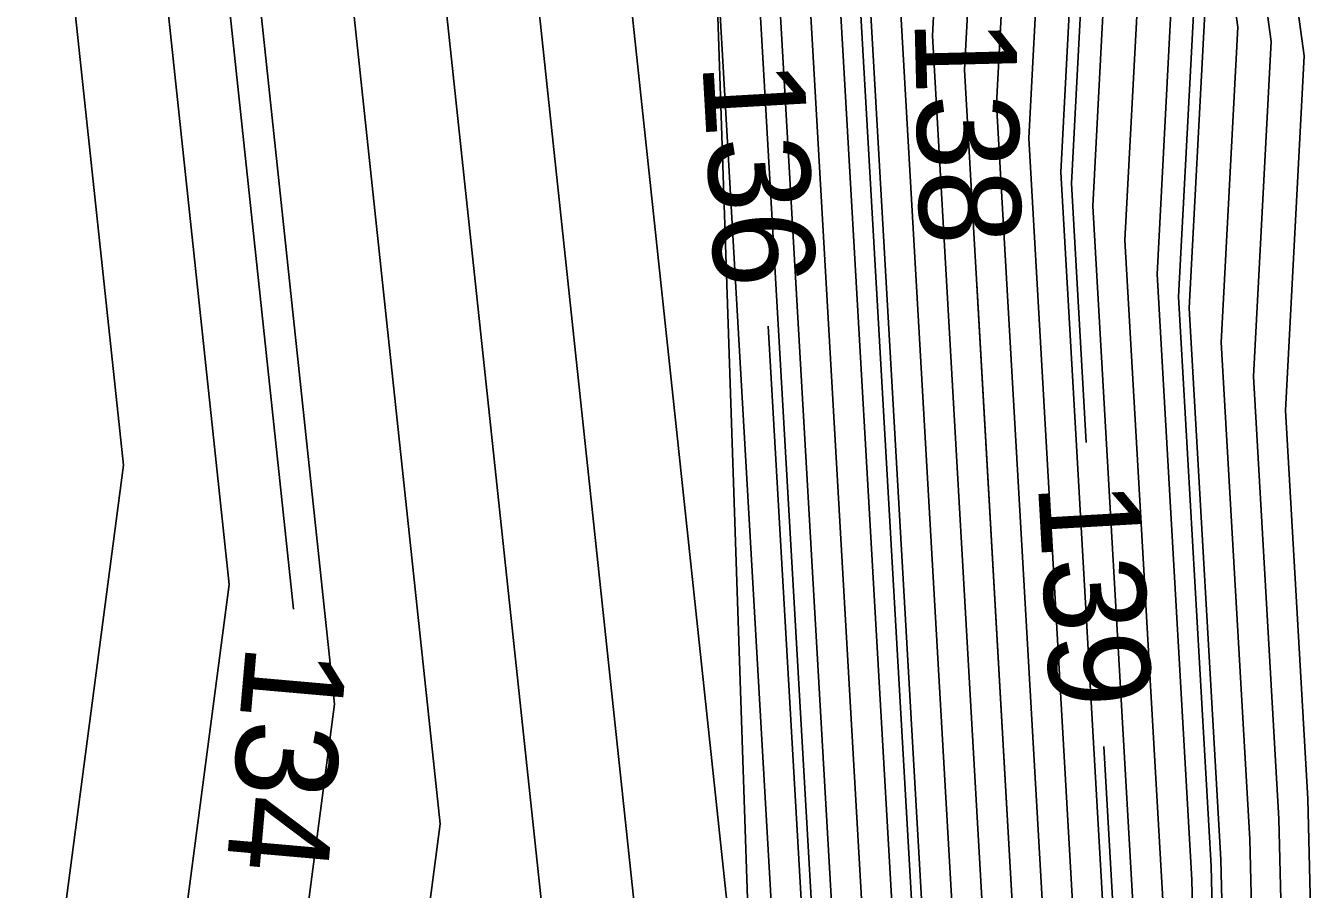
# Model space of a CAD drawing. Extents: x 2354170 to 2357230, y 866100 to 868290.
# Drawn here: x 2355290.64 to 2355316.04, y 867215.38 to 867232.39 of the extents above; entities that cross this region are included whole.
import ezdxf

# ---------------------------------------------------------------- set-up
doc = ezdxf.new("R2010")
doc.units = 0
for name, color, linetype in [('Default', 7, 'Continuous'), ('DTM Contours Major', 7, 'Continuous'), ('DTM Contours Minor', 7, 'Continuous'), ('DTM Contours Minor Text', 7, 'Continuous'), ('PH Exist DTM Breakline', 7, 'Continuous')]:
    doc.layers.add(name, color=color, linetype=linetype)

msp = doc.modelspace()

# ---------------------------------------------------------------- linework, layer by layer
at = {"layer": 'Default'}
for points in [[(2355301.364, 867294.501), (2355303.473, 867267.767), (2355303.536, 867267.365), (2355303.528, 867266.921), (2355303.573, 867266.432), (2355305.202, 867238.149), (2355305.248, 867237.469), (2355305.272, 867237.054), (2355305.377, 867236.288), (2355305.337, 867235.543), (2355306.758, 867210.787), (2355306.786, 867209.642), (2355306.873, 867208.422), (2355307.046, 867206.972), (2355307.948, 867181.04), (2355307.964, 867179.665), (2355307.994, 867178.808), (2355307.898, 867177.479), (2355307.989, 867176.039), (2355308.831, 867150.512), (2355308.584, 867148.826), (2355308.773, 867147.228), (2355309.145, 867135.572)], [(2355301.994, 867294.01), (2355304.031, 867268.182), (2355304.145, 867267.464), (2355304.13, 867266.668), (2355304.211, 867265.793), (2355305.777, 867238.611), (2355305.847, 867237.572), (2355305.87, 867237.174), (2355306.03, 867236.007), (2355305.97, 867234.872), (2355307.329, 867211.186), (2355307.367, 867209.658), (2355307.482, 867208.031), (2355307.713, 867206.097), (2355308.569, 867181.503), (2355308.59, 867179.683), (2355308.618, 867178.871), (2355308.492, 867177.112), (2355308.611, 867175.207), (2355309.409, 867151.006), (2355309.099, 867148.879), (2355309.336, 867146.865), (2355309.689, 867135.796)], [(2355302.625, 867293.519), (2355304.59, 867268.596), (2355304.754, 867267.562), (2355304.732, 867266.415), (2355304.849, 867265.154), (2355306.352, 867239.072), (2355306.446, 867237.676), (2355306.468, 867237.295), (2355306.682, 867235.727), (2355306.602, 867234.201), (2355307.9, 867211.584), (2355307.947, 867209.675), (2355308.091, 867207.64), (2355308.38, 867205.222), (2355309.189, 867181.966), (2355309.216, 867179.701), (2355309.242, 867178.934), (2355309.085, 867176.746), (2355309.233, 867174.374), (2355309.988, 867151.499), (2355309.613, 867148.933), (2355309.899, 867146.502), (2355310.234, 867136.019)], [(2355307.51, 867134.902), (2355307.082, 867148.316), (2355307.041, 867148.665), (2355307.095, 867149.032), (2355306.122, 867178.535), (2355306.119, 867178.579), (2355306.122, 867178.62), (2355306.087, 867179.611), (2355306.087, 867179.652), (2355305.087, 867208.386), (2355305.039, 867209.583), (2355305.038, 867209.594), (2355305.039, 867209.602), (2355302.203, 867236.2), (2355302.17, 867236.595), (2355301.962, 867238.743), (2355299.804, 867264.507), (2355299.31, 867266.988), (2355298.381, 867271.619), (2355298.192, 867292.929)], [(2355303.885, 867292.538), (2355305.708, 867269.426), (2355305.972, 867267.758), (2355305.937, 867265.909), (2355306.125, 867263.877), (2355307.501, 867239.995), (2355307.644, 867237.883), (2355307.664, 867237.535), (2355307.988, 867235.166), (2355307.866, 867232.86), (2355309.042, 867212.381), (2355309.108, 867209.707), (2355309.31, 867206.858), (2355309.714, 867203.472), (2355310.43, 867182.892), (2355310.467, 867179.738), (2355310.491, 867179.059), (2355310.271, 867176.012), (2355310.478, 867172.71), (2355311.145, 867152.485), (2355310.642, 867149.04), (2355311.026, 867145.776), (2355311.324, 867136.466)], [(2355304.516, 867292.047), (2355306.267, 867269.841), (2355306.58, 867267.856), (2355306.54, 867265.656), (2355306.764, 867263.238), (2355308.076, 867240.457), (2355308.243, 867237.986), (2355308.262, 867237.656), (2355308.641, 867234.885), (2355308.499, 867232.189), (2355309.613, 867212.78), (2355309.688, 867209.724), (2355309.919, 867206.467), (2355310.381, 867202.597), (2355311.051, 867183.355), (2355311.093, 867179.756), (2355311.115, 867179.122), (2355310.864, 867175.645), (2355311.101, 867171.878), (2355311.724, 867152.979), (2355311.157, 867149.094), (2355311.59, 867145.413), (2355311.868, 867136.689)], [(2355312.958, 867137.136), (2355312.717, 867144.687), (2355312.186, 867149.201), (2355312.881, 867153.965), (2355312.345, 867170.214), (2355312.051, 867174.912), (2355312.363, 867179.247), (2355312.344, 867179.792), (2355312.292, 867184.281), (2355311.715, 867200.847), (2355311.137, 867205.685), (2355310.849, 867209.756), (2355310.754, 867213.577), (2355309.763, 867230.847), (2355309.947, 867234.324), (2355309.458, 867237.896), (2355309.441, 867238.193), (2355309.225, 867241.38), (2355308.04, 867261.96), (2355307.744, 867265.15), (2355307.798, 867268.052), (2355307.385, 867270.67), (2355305.776, 867291.066)], [(2355313.28, 867144.324), (2355312.7, 867149.254), (2355313.46, 867154.459), (2355312.968, 867169.382), (2355312.644, 867174.545), (2355312.987, 867179.31), (2355312.97, 867179.81), (2355312.912, 867184.743), (2355312.382, 867199.972), (2355311.747, 867205.294), (2355311.429, 867209.773), (2355311.325, 867213.975), (2355310.396, 867230.177), (2355310.6, 867234.043), (2355310.056, 867238.017), (2355310.04, 867238.297), (2355309.8, 867241.842), (2355308.678, 867261.322), (2355308.347, 867264.897), (2355308.407, 867268.15), (2355307.944, 867271.085), (2355306.407, 867290.576)], [(2355314.407, 867143.598), (2355313.729, 867149.362), (2355314.617, 867155.445), (2355314.212, 867167.717), (2355313.83, 867173.812), (2355314.236, 867179.436), (2355314.221, 867179.846), (2355314.153, 867185.669), (2355313.716, 867198.222), (2355312.965, 867204.512), (2355312.59, 867209.805), (2355312.467, 867214.772), (2355311.66, 867228.835), (2355311.905, 867233.482), (2355311.252, 867238.258), (2355311.238, 867238.504), (2355310.949, 867242.765), (2355309.954, 867260.044), (2355309.552, 867264.391), (2355309.625, 867268.346), (2355309.062, 867271.915), (2355307.667, 867289.594)], [(2355314.971, 867143.235), (2355314.244, 867149.415), (2355315.196, 867155.938), (2355314.835, 867166.885), (2355314.423, 867173.445), (2355314.86, 867179.498), (2355314.847, 867179.864), (2355314.773, 867186.132), (2355314.383, 867197.348), (2355313.574, 867204.121), (2355313.17, 867209.822), (2355313.038, 867215.171), (2355312.292, 867228.164), (2355312.558, 867233.201), (2355311.85, 867238.378), (2355311.837, 867238.607), (2355311.524, 867243.226), (2355310.592, 867259.405), (2355310.154, 867264.138), (2355310.234, 867268.444), (2355309.62, 867272.329), (2355308.298, 867289.104)], [(2355315.939, 867189.236), (2355315.717, 867195.598), (2355314.793, 867203.339), (2355314.331, 867209.854), (2355314.18, 867215.968), (2355313.557, 867226.823), (2355313.864, 867232.64), (2355313.046, 867238.619), (2355313.035, 867238.814), (2355312.674, 867244.15), (2355311.869, 867258.128), (2355311.359, 867263.632), (2355311.452, 867268.641), (2355310.738, 867273.159), (2355309.558, 867288.122), (2355309.491, 867288.912)], [(2355315.534, 867142.872), (2355314.758, 867149.469), (2355315.775, 867156.432), (2355315.457, 867166.053), (2355315.017, 867173.078), (2355315.484, 867179.561), (2355315.473, 867179.882), (2355315.394, 867186.595), (2355315.05, 867196.473), (2355314.183, 867203.73), (2355313.75, 867209.838), (2355313.609, 867215.569), (2355312.925, 867227.493), (2355313.211, 867232.921), (2355312.448, 867238.498), (2355312.436, 867238.711), (2355312.099, 867243.688), (2355311.23, 867258.767), (2355310.756, 867263.885), (2355310.843, 867268.543), (2355310.179, 867272.744), (2355308.928, 867288.613)], [(2355316.661, 867142.147), (2355315.787, 867149.576), (2355316.932, 867157.418), (2355316.702, 867164.389), (2355316.203, 867172.345), (2355316.732, 867179.687), (2355316.724, 867179.919), (2355316.635, 867187.521), (2355316.384, 867194.723), (2355315.402, 867202.948), (2355314.911, 867209.871), (2355314.751, 867216.366), (2355314.189, 867226.152), (2355314.517, 867232.359), (2355313.644, 867238.739), (2355313.634, 867238.918), (2355313.248, 867244.611), (2355312.507, 867257.489), (2355311.961, 867263.379), (2355312.061, 867268.739), (2355311.297, 867273.574), (2355310.188, 867287.632)], [(2355308.055, 867135.126), (2355307.646, 867147.954), (2355307.556, 867148.718), (2355307.673, 867149.526), (2355306.744, 867177.703), (2355306.712, 867178.213), (2355306.746, 867178.683), (2355306.713, 867179.629), (2355306.707, 867180.115), (2355305.712, 867208.721), (2355305.654, 867209.204), (2355305.626, 867209.609), (2355305.616, 867209.99), (2355304.207, 867234.553), (2355303.97, 867236.772), (2355303.934, 867237.21), (2355303.915, 867237.406), (2355301.512, 867266.085), (2355301.303, 867267.134), (2355300.91, 867269.093), (2355300.749, 867287.297)], [(2355310.819, 867287.141), (2355311.856, 867273.989), (2355312.67, 867268.837), (2355312.564, 867263.126), (2355313.145, 867256.85), (2355313.823, 867245.073), (2355314.233, 867239.021), (2355314.242, 867238.859), (2355315.17, 867232.079), (2355314.821, 867225.481), (2355315.322, 867216.765), (2355315.491, 867209.887), (2355316.011, 867202.557), (2355317.051, 867193.848), (2355317.255, 867187.984), (2355317.35, 867179.937), (2355317.356, 867179.749), (2355316.796, 867171.978), (2355317.324, 867163.557), (2355317.51, 867157.911), (2355316.301, 867149.63), (2355317.225, 867141.784)], [(2355304.402, 867135.401), (2355303.332, 867147.209), (2355303.526, 867152.465), (2355301.663, 867176.518), (2355301.699, 867177.481), (2355301.67, 867178.217), (2355301.506, 867182.529), (2355300.628, 867204.401), (2355300.305, 867209.934), (2355300.881, 867214.314), (2355298.669, 867235.057), (2355298.644, 867235.365), (2355298.057, 867241.417), (2355296.388, 867261.351), (2355295.322, 867266.697), (2355293.322, 867276.671), (2355293.246, 867285.156)], [(2355294.88, 867143.571), (2355295.574, 867162.378), (2355294.735, 867173.217), (2355294.828, 867175.696), (2355294.815, 867176.028), (2355294.394, 867187.119), (2355294.012, 867196.628), (2355293.206, 867210.445), (2355294.644, 867221.381), (2355293.369, 867233.342), (2355293.354, 867233.52), (2355292.2, 867245.429), (2355291.263, 867256.618), (2355289.342, 867266.259), (2355287.471, 867275.587), (2355282.888, 867283.216)], [(2355292.062, 867142.359), (2355292.924, 867165.682), (2355292.425, 867172.117), (2355292.537, 867175.102), (2355292.53, 867175.298), (2355292.023, 867188.649), (2355291.807, 867194.037), (2355290.839, 867210.615), (2355292.565, 867223.737), (2355291.602, 867232.77), (2355291.591, 867232.904), (2355290.248, 867246.766), (2355289.555, 867255.04), (2355287.348, 867266.113), (2355285.977, 867272.947), (2355280.597, 867281.904)], [(2355301.39, 867136.334), (2355300.515, 867145.996), (2355300.875, 867155.769), (2355299.353, 867175.418), (2355299.409, 867176.886), (2355299.385, 867177.487), (2355299.135, 867184.059), (2355298.423, 867201.81), (2355297.939, 867210.104), (2355298.802, 867216.67), (2355296.903, 867234.485), (2355296.881, 867234.75), (2355296.105, 867242.754), (2355294.679, 867259.774), (2355293.329, 867266.551), (2355290.792, 867279.197)], [(2355313.832, 867161.226), (2355313.59, 867168.549), (2355313.237, 867174.178), (2355313.611, 867179.373), (2355313.596, 867179.828), (2355313.533, 867185.206), (2355313.049, 867199.097), (2355312.356, 867204.903), (2355312.009, 867209.789), (2355311.896, 867214.374), (2355311.028, 867229.506), (2355311.252, 867233.763), (2355310.654, 867238.137), (2355310.639, 867238.4), (2355310.375, 867242.303), (2355309.316, 867260.683), (2355309.285, 867261.02)], [(2355305.838, 867258.43), (2355306.926, 867239.534), (2355307.045, 867237.779), (2355307.066, 867237.415), (2355307.335, 867235.446), (2355307.234, 867233.531), (2355308.471, 867211.983), (2355308.527, 867209.691), (2355308.7, 867207.249), (2355309.047, 867204.347), (2355309.81, 867182.429), (2355309.841, 867179.719), (2355309.867, 867178.997), (2355309.678, 867176.379), (2355309.856, 867173.542), (2355310.349, 867158.584)], [(2355314.15, 867249.839), (2355314.398, 867245.534), (2355314.832, 867239.125), (2355314.84, 867238.98), (2355315.823, 867231.798), (2355315.454, 867224.81), (2355315.893, 867217.163), (2355316.072, 867209.903), (2355316.62, 867202.166), (2355317.718, 867192.973), (2355317.876, 867188.447), (2355317.975, 867179.955), (2355317.98, 867179.812), (2355317.389, 867171.611), (2355317.947, 867162.725), (2355318.089, 867158.405), (2355316.887, 867150.169)], [(2355297.705, 867144.99), (2355298.225, 867159.073), (2355297.044, 867174.317), (2355297.118, 867176.291), (2355297.1, 867176.757), (2355296.765, 867185.589), (2355296.218, 867199.219), (2355295.572, 867210.275), (2355296.723, 867219.025), (2355295.136, 867233.914), (2355295.117, 867234.135), (2355294.153, 867244.091), (2355294.103, 867244.687)], [(2355306.749, 867141.463), (2355306.732, 867141.993), (2355306.149, 867148.421), (2355306.177, 867149.161), (2355303.972, 867177.618), (2355303.99, 867178.076), (2355303.955, 867178.946), (2355303.877, 867180.999), (2355302.834, 867206.992), (2355302.672, 867209.764), (2355302.96, 867211.958), (2355300.436, 867235.629), (2355300.407, 867235.98), (2355300.01, 867240.08), (2355299.921, 867241.145)], [(2355312.348, 867127.488), (2355312.337, 867128.535), (2355312.195, 867132.758), (2355312.413, 867136.912), (2355312.153, 867145.05), (2355311.671, 867149.147), (2355312.303, 867153.472), (2355311.723, 867171.046), (2355311.457, 867175.279), (2355311.739, 867179.185), (2355311.718, 867179.774), (2355311.671, 867183.818), (2355311.048, 867201.722), (2355310.528, 867206.076), (2355310.268, 867209.74), (2355310.183, 867213.178), (2355309.373, 867227.297)], [(2355308.645, 867126.574), (2355308.576, 867132.731), (2355308.532, 867134.051), (2355308.6, 867135.349), (2355308.209, 867147.591), (2355308.07, 867148.772), (2355308.252, 867150.019), (2355307.366, 867176.871), (2355307.305, 867177.846), (2355307.37, 867178.746), (2355307.339, 867179.647), (2355307.328, 867180.577), (2355306.379, 867207.847), (2355306.264, 867208.813), (2355306.206, 867209.626), (2355306.187, 867210.389), (2355305.264, 867226.472)]]:
    msp.add_lwpolyline(points, dxfattribs=at)
at = {"layer": 'DTM Contours Major'}
for points in [[(2355315.427, 867173.046), (2355315.9, 867179.603), (2355315.89, 867179.894), (2355315.808, 867186.904), (2355315.495, 867195.889), (2355314.59, 867203.469), (2355314.137, 867209.849), (2355313.989, 867215.835), (2355313.346, 867227.046), (2355313.646, 867232.734), (2355312.847, 867238.579), (2355312.835, 867238.78), (2355312.482, 867243.996), (2355311.656, 867258.341), (2355311.158, 867263.716), (2355311.249, 867268.608), (2355310.593, 867272.759)], [(2355306.749, 867141.463), (2355306.732, 867141.993), (2355306.149, 867148.421), (2355306.177, 867149.161), (2355303.972, 867177.618), (2355303.99, 867178.076), (2355303.955, 867178.946), (2355303.877, 867180.999), (2355302.834, 867206.992), (2355302.672, 867209.764), (2355302.96, 867211.958), (2355300.436, 867235.629), (2355300.407, 867235.98), (2355300.01, 867240.08), (2355299.921, 867241.145)]]:
    msp.add_lwpolyline(points, dxfattribs=at)
at = {"layer": 'DTM Contours Minor'}
for points in [[(2355300.944, 867294.828), (2355303.1, 867267.49), (2355303.13, 867267.3), (2355303.126, 867267.089), (2355303.147, 867266.858), (2355304.819, 867237.841), (2355304.849, 867237.4), (2355304.873, 867236.974), (2355304.941, 867236.475), (2355304.916, 867235.99), (2355306.377, 867210.521), (2355306.399, 867209.631), (2355306.467, 867208.682), (2355306.601, 867207.555), (2355307.535, 867180.732), (2355307.547, 867179.653), (2355307.578, 867178.766), (2355307.503, 867177.724), (2355307.574, 867176.593), (2355308.445, 867150.183), (2355308.242, 867148.79), (2355308.397, 867147.47), (2355308.781, 867135.424)], [(2355303.045, 867293.192), (2355304.963, 867268.873), (2355305.16, 867267.627), (2355305.134, 867266.246), (2355305.275, 867264.728), (2355306.735, 867239.38), (2355306.845, 867237.745), (2355306.867, 867237.375), (2355307.118, 867235.54), (2355307.023, 867233.754), (2355308.28, 867211.85), (2355308.334, 867209.686), (2355308.497, 867207.379), (2355308.825, 867204.639), (2355309.305, 867190.822)], [(2355311.531, 867224.181), (2355311.239, 867229.282), (2355311.47, 867233.669), (2355310.854, 867238.177), (2355310.839, 867238.435), (2355310.566, 867242.457), (2355309.529, 867260.47), (2355309.15, 867264.56), (2355309.219, 867268.281), (2355308.689, 867271.638), (2355307.247, 867289.921)], [(2355311.449, 867286.65), (2355312.415, 867274.403), (2355313.279, 867268.935), (2355313.166, 867262.873), (2355313.783, 867256.212), (2355314.398, 867245.534), (2355314.832, 867239.125), (2355314.84, 867238.98), (2355315.823, 867231.798), (2355315.454, 867224.81), (2355315.893, 867217.163), (2355316.072, 867209.903), (2355316.62, 867202.166), (2355317.718, 867192.973), (2355317.876, 867188.447), (2355317.904, 867186.04)], [(2355295.915, 867220.897), (2355294.547, 867233.723), (2355294.53, 867233.93), (2355293.502, 867244.537), (2355292.402, 867257.67), (2355290.671, 867266.357), (2355288.466, 867277.347)], [(2355312.413, 867136.912), (2355312.153, 867145.05), (2355311.671, 867149.147), (2355312.303, 867153.472), (2355311.723, 867171.046), (2355311.457, 867175.279), (2355311.739, 867179.185), (2355311.718, 867179.774), (2355311.671, 867183.818), (2355311.048, 867201.722), (2355310.528, 867206.076), (2355310.268, 867209.74), (2355310.183, 867213.178), (2355309.131, 867231.518), (2355309.294, 867234.604), (2355308.86, 867237.776), (2355308.842, 867238.09), (2355308.651, 867240.918), (2355307.402, 867262.599), (2355307.142, 867265.403), (2355307.189, 867267.954), (2355306.826, 867270.255), (2355306.597, 867273.164)], [(2355314.032, 867143.84), (2355313.386, 867149.326), (2355314.231, 867155.116), (2355313.797, 867168.272), (2355313.435, 867174.056), (2355313.819, 867179.394), (2355313.804, 867179.834), (2355313.739, 867185.361), (2355313.272, 867198.806), (2355312.559, 867204.772), (2355312.203, 867209.794), (2355312.086, 867214.507), (2355311.875, 867218.191)]]:
    msp.add_lwpolyline(points, dxfattribs=at)
at = {"layer": 'PH Exist DTM Breakline'}
msp.add_lwpolyline([(2354998.987, 867523.883), (2355031.67, 867506.785), (2355063.384, 867490.232), (2355116.195, 867460.277), (2355149.553, 867441.314), (2355183.938, 867421.048), (2355201.572, 867411.115), (2355224.818, 867398.158), (2355251.509, 867383.227), (2355269.376, 867369.298), (2355287.251, 867347.908), (2355294.287, 867327.619), (2355296.523, 867319.456), (2355299.911, 867295.631), (2355302.764, 867267.241), (2355304.13, 867236.824), (2355305.048, 867209.593), (2355306.062, 867178.614), (2355306.867, 867134.639), (2355307.678, 867102.256), (2355309.303, 867062.926), (2355310.069, 867028.808), (2355310.233, 866999.689)], dxfattribs=at)

# ---------------------------------------------------------------- texts
at = {"layer": 'Default'}
for s, rotation, p in [('138', 271.4228, (2355308.146, 867232.511)), ('136', 273.2843, (2355303.965, 867231.65))]:
    msp.add_text(s, height=2, rotation=rotation, dxfattribs=at).set_placement(p)
at = {"layer": 'DTM Contours Minor Text'}
for s, rotation, p in [('139', 273.2843, (2355310.576, 867223.369)), ('134', 264.9669, (2355294.982, 867220.243))]:
    msp.add_text(s, height=2, rotation=rotation, dxfattribs=at).set_placement(p)

doc.saveas('drawing.dxf')
